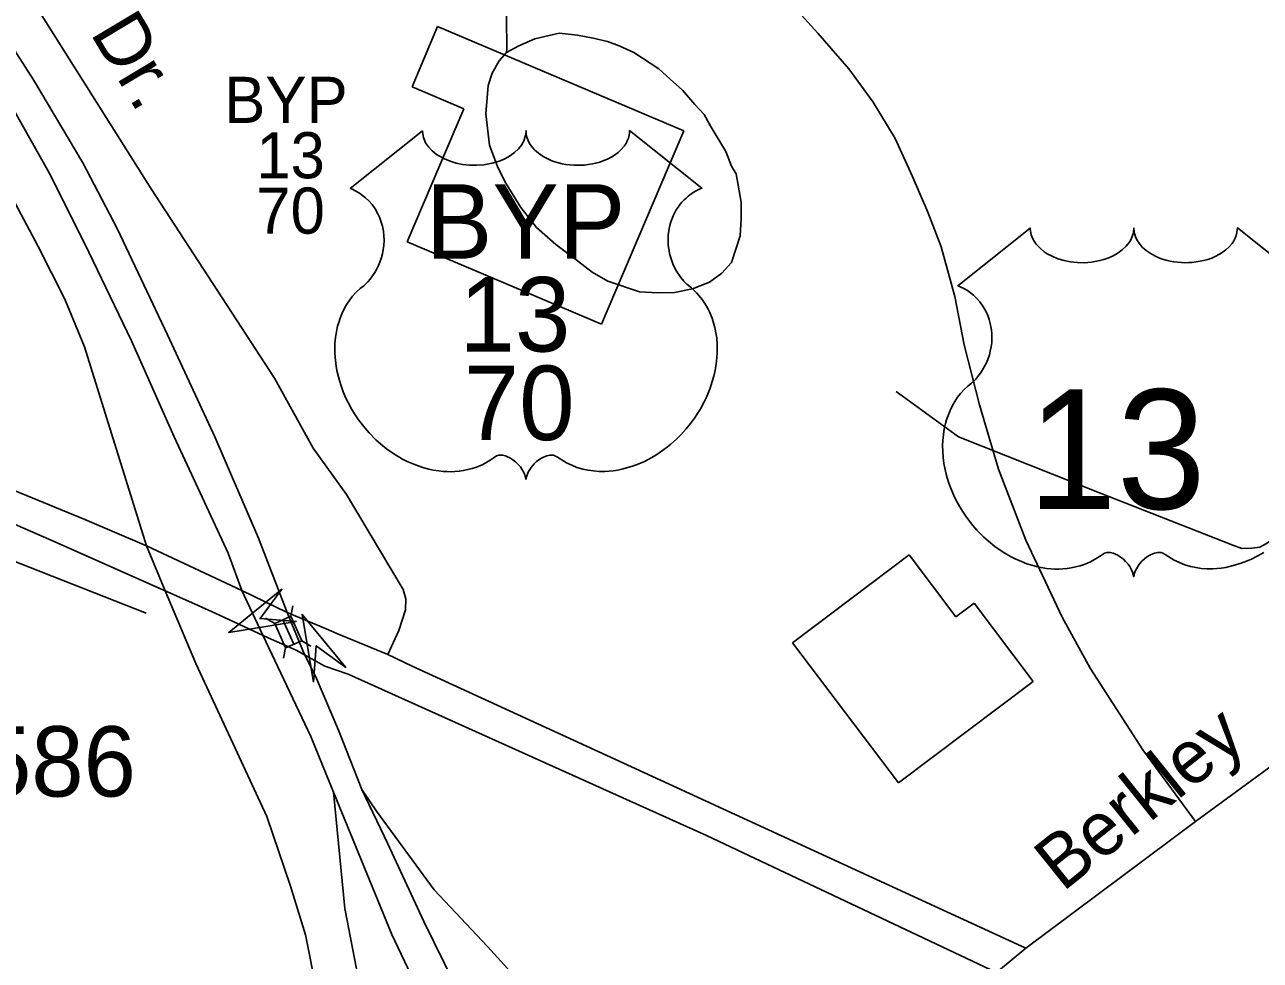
# Model space of a CAD drawing. Extents: x 2260773 to 2342389, y 552869 to 618546.
# Drawn here: x 2315983 to 2318179, y 594846 to 596509 of the extents above; entities that cross this region are included whole.
import ezdxf

# ---------------------------------------------------------------- set-up
doc = ezdxf.new("R2010")
doc.units = 0
for name, color, linetype in [('Exist Cultural Manufacturing Building Footprint', 7, 'Continuous'), ('Exist Hydrographic Misc Water Feature', 7, 'Continuous'), ('Exist Railroad Mainline', 7, 'Continuous'), ('Exist Railroad Siding', 7, 'Continuous'), ('Exist Road Non-System Type 51', 7, 'Continuous'), ('Exist Road Primary Interstate Ramp 1 Lane Attributed', 7, 'Continuous'), ('Exist Road Primary Interstate Structure Standard Bridge CELL', 7, 'Continuous'), ('Exist Road Primary US Divided Attributed', 7, 'Continuous'), ('Exist Road Primary US Label', 7, 'Continuous'), ('Exist Road Primary US Service Attributed', 7, 'Continuous'), ('Exist Road Primary US Shield CELL', 7, 'Continuous'), ('Exist Road Primary US Shield Number Label', 7, 'Continuous'), ('Exist Road Primary US UnDivided 4 Lane Attributed', 7, 'Continuous'), ('Exist Road Secondary Structure Standard Bridge Attributed CELL', 7, 'Continuous'), ('Exist Road Secondary Type 51 Attributed', 7, 'Continuous'), ('Exist Road Secondary Type 51 Label', 7, 'Continuous'), ('Exist Road Secondary Type 51 Number Label', 7, 'Continuous')]:
    doc.layers.add(name, color=color, linetype=linetype)

msp = doc.modelspace()

# ---------------------------------------------------------------- linework, layer by layer
at = {"layer": 'Exist Cultural Manufacturing Building Footprint'}
for p, q in [((2316671.5, 596398.9), (2316717, 596506.2)), ((2316717, 596506.2), (2317154.4, 596320.8)), ((2316763.3, 596360), (2316671.5, 596398.9)), ((2316662.8, 596123.1), (2316763.3, 596360)), ((2317154.4, 596320.8), (2317008.5, 595976.6)), ((2317008.5, 595976.6), (2316662.8, 596123.1)), ((2317348.1, 595410.3), (2317555.1, 595566.7)), ((2317555.1, 595566.7), (2317638.4, 595456.4)), ((2317638.4, 595456.4), (2317670.5, 595480.7)), ((2317670.5, 595480.7), (2317775.5, 595341.7)), ((2317536.5, 595161.1), (2317348.1, 595410.3)), ((2317775.5, 595341.7), (2317536.5, 595161.1))]:
    msp.add_line(p, q, dxfattribs=at)
at = {"layer": 'Exist Hydrographic Misc Water Feature'}
for points in [[(2316839.6, 596459.6), (2316839.8, 596465.6), (2316838, 596633.4), (2316851.7, 597207.1), (2316857.7, 597393.2)], [(2316839.6, 596459.6), (2316861.5, 596471.6), (2316889.6, 596484.1), (2316933.3, 596494.5), (2316965.5, 596490.9), (2316993.6, 596485.4), (2317019.2, 596479.5), (2317039.7, 596471.6), (2317065.8, 596460), (2317110.3, 596430.6), (2317130.2, 596412.5), (2317152.3, 596393), (2317174.5, 596367.4), (2317190.7, 596349.5), (2317203.2, 596327.4), (2317229.4, 596284.1), (2317239.5, 596257.8), (2317247.9, 596244), (2317256.5, 596194), (2317256.7, 596164.4), (2317255, 596134.2), (2317239.5, 596086.3), (2317222, 596067.8), (2317200.1, 596051.6), (2317170.2, 596039.6), (2317138, 596033), (2317108.2, 596032.6), (2317076, 596034.2), (2317019.8, 596053.6), (2316992, 596069.6), (2316965.9, 596089.3), (2316927.4, 596118.7), (2316892.9, 596148.6), (2316864.8, 596184.1), (2316838, 596227.8), (2316823.8, 596255.5), (2316809.3, 596295.4), (2316802.9, 596351.1), (2316806.6, 596401.3), (2316814, 596423.3), (2316826.3, 596445.3), (2316839.6, 596459.6)], [(2317532.1, 595857.3), (2317642.8, 595776.6), (2317893.6, 595677.2), (2318130.4, 595584), (2318146.4, 595577.9), (2318164.4, 595578.4), (2318178.8, 595580.3), (2318190.5, 595586.7), (2318198.1, 595592.4), (2318200.1, 595596.6), (2318206.3, 595610.7), (2318331.6, 595870), (2318448.7, 596127)]]:
    msp.add_lwpolyline(points, dxfattribs=at)
at = {"layer": 'Exist Railroad Mainline'}
for points in [[(2315238.8, 595910), (2315333, 595885.2), (2315419.2, 595856.1), (2315517.7, 595815.1), (2315650.3, 595756.7), (2315792.7, 595696.2), (2316025.7, 595594.8), (2316232.7, 595502.8)], [(2316232.7, 595502.8), (2316284.8, 595479.7), (2316329.2, 595459.4), (2316415.9, 595419.1)], [(2316415.9, 595419.1), (2316465.6, 595397.2), (2316516.4, 595368.8)], [(2316516.4, 595368.8), (2316557.9, 595354.7), (2316569.9, 595349.3), (2317194.7, 595067.6), (2317710.7, 594824.1)]]:
    msp.add_lwpolyline(points, dxfattribs=at)
at = {"layer": 'Exist Railroad Siding'}
msp.add_lwpolyline([(2316199.1, 595462.8), (2315769.5, 595632), (2315699.2, 595655.2), (2315671.2, 595668.9), (2315604.7, 595710.2), (2315469.8, 595790.8), (2315238.8, 595910)], dxfattribs=at)
at = {"layer": 'Exist Road Non-System Type 51'}
msp.add_lwpolyline([(2318064.2, 595092.6), (2317970.6, 595220.1), (2317877.1, 595365.4), (2317827, 595455.9), (2317762.5, 595593.1), (2317714.1, 595719), (2317680.2, 595833.7), (2317652.8, 595940.2), (2317636.6, 596025.8), (2317612.4, 596114.6), (2317588.2, 596176), (2317560.8, 596240.5), (2317530.2, 596306.7), (2317491.4, 596371.3), (2317447.9, 596431), (2317393, 596494), (2317346.2, 596545.7)], dxfattribs=at)
at = {"layer": 'Exist Road Primary Interstate Ramp 1 Lane Attributed'}
for points in [[(2317200.3, 594457.7), (2317146.8, 594509.5), (2317081.7, 594578.1), (2317013.2, 594655), (2316943, 594725.2), (2316876, 594792.4), (2316805.9, 594870.6), (2316711.1, 594971), (2316608.2, 595111), (2316582, 595149.7)], [(2316532.1, 595145), (2316551.8, 594937.8), (2316603, 594674.2), (2316642.2, 594452.7), (2316670.2, 594286.2), (2316682.1, 594200.4), (2316687.3, 594113.3)]]:
    msp.add_lwpolyline(points, dxfattribs=at)
at = {"layer": 'Exist Road Primary Interstate Structure Standard Bridge CELL'}
for p, q in [((2316456.1, 595457.4), (2316459.8, 595475.8)), ((2316427.5, 595444.7), (2316411.3, 595454.2)), ((2316461.2, 595407.7), (2316441.9, 595451.1)), ((2316491.9, 595404.6), (2316475.7, 595414.1)), ((2316443, 595382.8), (2316446.8, 595401.3))]:
    msp.add_line(p, q, dxfattribs=at)
msp.add_lwpolyline([(2316475.7, 595414.1), (2316456.3, 595457.5), (2316427.5, 595444.6), (2316446.8, 595401.3)], close=True, dxfattribs=at)
at = {"layer": 'Exist Road Primary US Divided Attributed'}
for points in [[(2313942, 597994.6), (2314120.6, 597915.1), (2314177.2, 597889.9), (2314424.2, 597779.3), (2314673.9, 597639.8), (2314842.2, 597533.4), (2314983.5, 597434), (2315060.6, 597374.4), (2315093.3, 597347.5), (2315129.5, 597320.7), (2315251, 597221.3), (2315397.1, 597078.7), (2315527.9, 596944.3), (2315662.3, 596788.8), (2315789.6, 596621.6), (2315891.2, 596470.8), (2315952, 596378.5), (2316029.1, 596241.7), (2316096.9, 596105), (2316172.8, 595947.2), (2316248.7, 595776.5), (2316344.5, 595569.6), (2316368.7, 595503.1)], [(2316449.4, 595464.1), (2316398.3, 595596.5), (2316321.2, 595776.5), (2316237, 595957.7), (2316147.1, 596147.1), (2316086.3, 596263.9), (2315998.7, 596411.2), (2315939.1, 596503.6)], [(2316368.7, 595503.1), (2316406.2, 595424.1)], [(2316479.5, 595390.6), (2316449.4, 595464.1)], [(2316406.2, 595424.1), (2316491.9, 595243.6), (2316532.1, 595145)], [(2316582, 595149.7), (2316540.8, 595255.2), (2316499.9, 595351), (2316479.5, 595390.6)], [(2316969.5, 594306.8), (2316919.3, 594422.9), (2316842.2, 594592.4), (2316766.3, 594764.2), (2316692.7, 594915), (2316628.4, 595052.9), (2316582, 595149.7)], [(2316532.1, 595145), (2316635.4, 594891.6), (2316713.7, 594726.8), (2316787.3, 594557.3), (2316918.3, 594273.4)]]:
    msp.add_lwpolyline(points, dxfattribs=at)
at = {"layer": 'Exist Road Primary US Service Attributed'}
msp.add_lwpolyline([(2315207.7, 597418.6), (2315309.7, 597328.9), (2315562.5, 597094.6), (2315636.8, 597017.8), (2315756, 596885.2), (2315867.5, 596746.5), (2315964.9, 596603.6), (2316208, 596217.3), (2315964.9, 596603.6), (2316208, 596217.3), (2316426.9, 595881.1), (2316496, 595756.6), (2316554.9, 595673.9), (2316655.5, 595505.1), (2316660.4, 595488.6), (2316659.6, 595468.8), (2316647.8, 595431.9), (2316628.3, 595389.7)], dxfattribs=at)
at = {"layer": 'Exist Road Primary US Shield CELL'}
msp.add_lwpolyline([(2316690.2, 596320.7), (2316690.5, 596315.3), (2316691.8, 596309), (2316692.8, 596305.8), (2316695.7, 596299.5), (2316700.6, 596292.2), (2316707.4, 596284.9), (2316715.1, 596278.6), (2316720.2, 596275.3), (2316729, 596270.6), (2316739, 596266.4), (2316750, 596263.2), (2316761.4, 596260.9), (2316773.7, 596259.6), (2316786, 596259.3), (2316799.2, 596260.3), (2316813.8, 596263.1), (2316820.5, 596264.9), (2316828, 596267.5), (2316835, 596270.4), (2316842.7, 596274.5), (2316848.9, 596278.4), (2316853.7, 596281.9), (2316860.5, 596288.4), (2316865.9, 596295.2), (2316868.2, 596299), (2316870.2, 596302.6), (2316872.9, 596310.4), (2316873.6, 596313.8), (2316874.2, 596320.9), (2316874.6, 596315), (2316875.2, 596311.2), (2316876.2, 596307.6), (2316877.7, 596303.7), (2316880.5, 596298.2), (2316883.5, 596293.7), (2316889.3, 596286.9), (2316892.8, 596283.6), (2316896.1, 596280.9), (2316904.8, 596274.9), (2316915, 596269.7), (2316920.1, 596267.5), (2316925.2, 596265.7), (2316931.7, 596263.7), (2316938.5, 596262.1), (2316945.2, 596261), (2316952, 596260), (2316959, 596259.5), (2316964.7, 596259.3), (2316971.7, 596259.4), (2316978.2, 596259.8), (2316984.8, 596260.6), (2316992.1, 596261.8), (2316997.9, 596263.1), (2317005.6, 596265.1), (2317012.6, 596267.6), (2317018.8, 596270.3), (2317026.8, 596274.5), (2317033.2, 596278.5), (2317037.9, 596282.3), (2317043.5, 596287.5), (2317048.9, 596293.6), (2317052, 596298.1), (2317054.2, 596302.7), (2317056.2, 596307.6), (2317057.5, 596312.8), (2317058.1, 596317.2), (2317058.2, 596321.1), (2317186.8, 596218.6), (2317183.8, 596217.5), (2317176.8, 596214), (2317171.2, 596210.8), (2317162.4, 596204.5), (2317158.6, 596201.1), (2317154.8, 596197.6), (2317151.3, 596193.8), (2317148.2, 596190.2), (2317144.5, 596185), (2317141.2, 596179.9), (2317137.9, 596174.2), (2317135.5, 596169.2), (2317131.6, 596158.9), (2317129.7, 596152.3), (2317128.5, 596146.8), (2317126.9, 596135.3), (2317126.6, 596129.9), (2317126.6, 596124.5), (2317126.9, 596118.8), (2317127.4, 596113.3), (2317128.4, 596107.6), (2317129.3, 596102.6), (2317130.9, 596096.4), (2317133.2, 596089.3), (2317136, 596082.4), (2317141.9, 596071.2), (2317149.4, 596059.8), (2317154.8, 596053.4), (2317160.1, 596047.9), (2317168.1, 596041.3), (2317172.3, 596037.5), (2317177.3, 596032.5), (2317185.3, 596023.2), (2317188.6, 596018.8), (2317191.9, 596013.8), (2317194.9, 596008.7), (2317198, 596003.3), (2317200.4, 595998.5), (2317204.9, 595987.5), (2317208.2, 595976.7), (2317209.8, 595971.1), (2317212.1, 595958.5), (2317213.1, 595952.3), (2317214, 595940), (2317214.1, 595925.1), (2317212.9, 595910.9), (2317210.3, 595894.4), (2317208.1, 595884.6), (2317204.7, 595873.1), (2317201.4, 595863.1), (2317195.6, 595848.5), (2317190.3, 595837.8), (2317183.6, 595825.4), (2317179, 595817.9), (2317173.6, 595809.8), (2317166.8, 595800.5), (2317158.9, 595790.6), (2317149.4, 595780.2), (2317141.7, 595772.6), (2317131.7, 595763.6), (2317125.6, 595758.6), (2317117, 595752), (2317105.1, 595744.1), (2317093.4, 595737.4), (2317083.5, 595732.3), (2317074.7, 595728.5), (2317063.3, 595724.2), (2317044.3, 595718.9), (2317037.4, 595717.5), (2317029.2, 595716.3), (2317021.5, 595715.5), (2317014.1, 595715), (2317004.1, 595715), (2316994.1, 595715.8), (2316984.7, 595717.2), (2316974.9, 595719.2), (2316964.6, 595722.3), (2316955.3, 595725.9), (2316945.9, 595730.5), (2316930, 595740.6), (2316925.4, 595743), (2316922.8, 595743.7), (2316916.7, 595744), (2316910.9, 595742.8), (2316905, 595740.4), (2316901.4, 595738.5), (2316896.7, 595735.4), (2316893, 595732.5), (2316888.6, 595728.3), (2316885.6, 595724.8), (2316883.3, 595722.1), (2316878.8, 595715), (2316877.2, 595711.7), (2316875.5, 595707.4), (2316874, 595701), (2316872, 595709), (2316869.7, 595714.4), (2316866.9, 595718.9), (2316864.1, 595722.9), (2316859.6, 595728.1), (2316855.6, 595732), (2316850.7, 595735.9), (2316845.5, 595739.1), (2316841.4, 595741.2), (2316837.6, 595742.6), (2316833, 595743.8), (2316829.2, 595744.1), (2316826.1, 595744), (2316821.8, 595743), (2316816, 595738.8), (2316810.5, 595735), (2316804.5, 595731.3), (2316797.3, 595727.5), (2316792.1, 595725.1), (2316785.9, 595722.6), (2316778.6, 595720.2), (2316770.7, 595718.2), (2316762.5, 595716.6), (2316755.4, 595715.4), (2316747.7, 595714.7), (2316740.8, 595714.5), (2316733.6, 595714.6), (2316726.8, 595715.1), (2316719, 595715.8), (2316709.3, 595717.2), (2316701.3, 595719.1), (2316692.7, 595721.3), (2316684, 595724.1), (2316674.7, 595727.7), (2316663, 595732.7), (2316654.8, 595736.9), (2316642, 595744.3), (2316627, 595754.7), (2316615.6, 595763.9), (2316607.3, 595771.4), (2316595.1, 595783.9), (2316587.9, 595792), (2316576.6, 595806.6), (2316569.4, 595817.2), (2316564.7, 595824.9), (2316557.9, 595837.4), (2316554.1, 595845.2), (2316549.3, 595856.6), (2316545.4, 595867), (2316542.3, 595876.9), (2316540.5, 595883.2), (2316538.1, 595894.2), (2316536.6, 595902), (2316535.2, 595912.8), (2316534.4, 595924.1), (2316534.2, 595934.5), (2316534.5, 595943.2), (2316535.5, 595953.3), (2316537.2, 595964), (2316539.3, 595973.2), (2316541.1, 595979.8), (2316543.9, 595987.8), (2316547.5, 595996.7), (2316551.7, 596005.2), (2316555.8, 596012.3), (2316560.9, 596019.9), (2316565.9, 596026.4), (2316572.4, 596033.5), (2316579.3, 596040), (2316585.6, 596045.1), (2316593, 596052.4), (2316596.9, 596056.8), (2316601.5, 596063), (2316605.3, 596068.7), (2316608.2, 596073.8), (2316612.1, 596081.3), (2316614.5, 596086.9), (2316617.4, 596095.6), (2316618.9, 596101.7), (2316620.4, 596109.5), (2316621.4, 596116.9), (2316621.8, 596126.1), (2316621.6, 596133.7), (2316620.6, 596142.5), (2316618.9, 596151.1), (2316616.9, 596158.5), (2316613.7, 596167), (2316610.8, 596173.2), (2316605.9, 596181.7), (2316600.4, 596189.5), (2316594.7, 596195.9), (2316589, 596201.6), (2316583.6, 596205.8), (2316578.4, 596209.6), (2316571.8, 596213.5), (2316565.5, 596216.6), (2316561.6, 596218.2)], close=True, dxfattribs=at)
msp.add_lwpolyline([(2318185.6, 595571.1), (2318173.9, 595564.3), (2318164, 595559.2), (2318155.2, 595555.4), (2318143.8, 595551.1), (2318124.8, 595545.8), (2318117.9, 595544.4), (2318109.7, 595543.2), (2318102, 595542.4), (2318094.5, 595542), (2318084.5, 595542), (2318074.6, 595542.7), (2318065.2, 595544.1), (2318055.4, 595546.1), (2318045.1, 595549.2), (2318035.8, 595552.8), (2318026.4, 595557.5), (2318010.5, 595567.5), (2318005.9, 595569.9), (2318003.3, 595570.6), (2317997.1, 595570.9), (2317991.4, 595569.7), (2317985.4, 595567.3), (2317981.9, 595565.4), (2317977.1, 595562.3), (2317973.5, 595559.4), (2317969.1, 595555.2), (2317966, 595551.8), (2317963.7, 595549), (2317959.2, 595542), (2317957.6, 595538.6), (2317956, 595534.3), (2317954.5, 595527.9), (2317952.5, 595535.9), (2317950.1, 595541.3), (2317947.4, 595545.8), (2317944.5, 595549.9), (2317940.1, 595555), (2317936, 595558.9), (2317931.2, 595562.8), (2317926, 595566), (2317921.9, 595568.1), (2317918.1, 595569.5), (2317913.4, 595570.7), (2317909.6, 595571), (2317906.5, 595570.9), (2317902.3, 595569.9), (2317896.4, 595565.7), (2317890.9, 595561.9), (2317884.9, 595558.2), (2317877.8, 595554.4), (2317872.5, 595552), (2317866.3, 595549.6), (2317859, 595547.1), (2317851.1, 595545.1), (2317843, 595543.5), (2317835.9, 595542.3), (2317828.2, 595541.6), (2317821.3, 595541.4), (2317814.1, 595541.5), (2317807.3, 595542), (2317799.5, 595542.7), (2317789.8, 595544.2), (2317781.7, 595546), (2317773.2, 595548.3), (2317764.5, 595551), (2317755.1, 595554.6), (2317743.4, 595559.7), (2317735.3, 595563.8), (2317722.5, 595571.2), (2317707.4, 595581.6), (2317696.1, 595590.8), (2317687.8, 595598.3), (2317675.5, 595610.8), (2317668.4, 595618.9), (2317657.1, 595633.5), (2317649.9, 595644.1), (2317645.2, 595651.8), (2317638.4, 595664.3), (2317634.6, 595672.1), (2317629.7, 595683.5), (2317625.9, 595693.9), (2317622.7, 595703.8), (2317621, 595710.1), (2317618.6, 595721.1), (2317617.1, 595729), (2317615.7, 595739.7), (2317614.9, 595751), (2317614.7, 595761.4), (2317615, 595770.1), (2317616, 595780.2), (2317617.7, 595790.9), (2317619.7, 595800.1), (2317621.6, 595806.7), (2317624.3, 595814.7), (2317627.9, 595823.6), (2317632.2, 595832.1), (2317636.2, 595839.2), (2317641.3, 595846.8), (2317646.3, 595853.3), (2317652.9, 595860.4), (2317659.8, 595866.9), (2317666, 595872), (2317673.5, 595879.3), (2317677.3, 595883.7), (2317682, 595889.9), (2317685.7, 595895.6), (2317688.7, 595900.7), (2317692.6, 595908.2), (2317695, 595913.8), (2317697.9, 595922.5), (2317699.4, 595928.6), (2317700.9, 595936.4), (2317701.9, 595943.8), (2317702.3, 595953), (2317702.1, 595960.6), (2317701.1, 595969.5), (2317699.4, 595978), (2317697.4, 595985.4), (2317694.2, 595993.9), (2317691.3, 596000.2), (2317686.3, 596008.6), (2317680.9, 596016.4), (2317675.2, 596022.8), (2317669.5, 596028.5), (2317664, 596032.8), (2317658.8, 596036.5), (2317652.3, 596040.4), (2317646, 596043.5), (2317642, 596045.1), (2317770.6, 596147.6), (2317771, 596142.3), (2317772.3, 596135.9), (2317773.2, 596132.7), (2317776.2, 596126.4), (2317781.1, 596119.1), (2317787.9, 596111.9), (2317795.5, 596105.5), (2317800.7, 596102.2), (2317809.5, 596097.5), (2317819.4, 596093.3), (2317830.5, 596090.1), (2317841.8, 596087.8), (2317854.2, 596086.5), (2317866.4, 596086.2), (2317879.6, 596087.2), (2317894.2, 596090), (2317901, 596091.8), (2317908.5, 596094.4), (2317915.5, 596097.3), (2317923.2, 596101.4), (2317929.3, 596105.3), (2317934.1, 596108.8), (2317941, 596115.4), (2317946.4, 596122.1), (2317948.7, 596125.9), (2317950.7, 596129.6), (2317953.4, 596137.3), (2317954.1, 596140.7), (2317954.7, 596147.8), (2317955.1, 596141.9), (2317955.7, 596138.1), (2317956.7, 596134.5), (2317958.2, 596130.6), (2317961, 596125.2), (2317964, 596120.6), (2317969.7, 596113.8), (2317973.3, 596110.5), (2317976.6, 596107.8), (2317985.3, 596101.8), (2317995.5, 596096.7), (2318000.5, 596094.5), (2318005.7, 596092.6), (2318012.2, 596090.7), (2318019, 596089.1), (2318025.7, 596087.9), (2318032.5, 596086.9), (2318039.5, 596086.4), (2318045.2, 596086.2), (2318052.2, 596086.3), (2318058.6, 596086.7), (2318065.2, 596087.5), (2318072.5, 596088.7), (2318078.4, 596090), (2318086.1, 596092), (2318093.1, 596094.5), (2318099.3, 596097.2), (2318107.2, 596101.4), (2318113.7, 596105.4), (2318118.4, 596109.2), (2318124, 596114.4), (2318129.3, 596120.5), (2318132.4, 596125), (2318134.6, 596129.6), (2318136.7, 596134.5), (2318138, 596139.7), (2318138.6, 596144.2), (2318138.7, 596148), (2318267.3, 596045.5)], dxfattribs=at)
at = {"layer": 'Exist Road Primary US UnDivided 4 Lane Attributed'}
msp.add_line((2317710.7, 594824.1), (2317762.5, 594867.4), dxfattribs=at)
msp.add_lwpolyline([(2317762.5, 594867.4), (2318064.2, 595092.6), (2318561.2, 595456.7), (2318882.3, 595719.8), (2319092.9, 595889.5), (2319264.7, 596030.6), (2319447.1, 596180.4), (2319806.8, 596471.4), (2319952.1, 596590.9), (2320303.8, 596881.5), (2320747.5, 597242.4), (2320844.3, 597319.9), (2321170.3, 597586.3), (2321303.6, 597697.8), (2321872.6, 598168.2)], dxfattribs=at)
at = {"layer": 'Exist Road Secondary Structure Standard Bridge Attributed CELL'}
for points in [[(2316466, 595447.9), (2316345.6, 595428.7), (2316440.3, 595505.5), (2316401.3, 595453.5)], [(2316496.1, 595340.5), (2316476.1, 595460.7), (2316553.6, 595366.6), (2316501.3, 595405.2)]]:
    msp.add_lwpolyline(points, close=True, dxfattribs=at)
at = {"layer": 'Exist Road Secondary Type 51 Attributed'}
msp.add_line((2316199.2, 595582.5), (2316232.7, 595502.8), dxfattribs=at)
for points in [[(2315405.5, 596953.8), (2315518.3, 596831.5), (2315754.7, 596534), (2315865.2, 596363.5), (2315930.3, 596257.6), (2316006.7, 596115.1), (2316054.1, 596021.1), (2316089.3, 595936.3), (2316199.2, 595582.5)], [(2316199.2, 595582.5), (2316090.1, 595629.5), (2315942.8, 595689.9), (2315856.7, 595722.8), (2315671.4, 595801.5), (2315599.1, 595834.6), (2315478.6, 595879), (2315374.5, 595918.3), (2315248.9, 595964.1), (2315150, 595997.7), (2315001.5, 596047.2), (2314872.1, 596085.3), (2314669.1, 596139.9)], [(2316368.7, 595503.1), (2316199.2, 595582.5)], [(2316232.7, 595502.8), (2316287, 595373.6), (2316345.1, 595248.6), (2316413.1, 595101.4), (2316455.2, 594977.7), (2316482.4, 594891.1), (2316500.9, 594795.8), (2316521.9, 594643.6), (2316550.4, 594463), (2316552.8, 594361.5), (2316550.4, 594325), (2316542.9, 594297.2), (2316531.8, 594259.5), (2316517.4, 594235.3), (2316502.1, 594211.2), (2316478.7, 594184.4), (2316417.3, 594133.7), (2316333.9, 594074), (2316404.1, 593956.9)], [(2316449.4, 595464.1), (2316368.7, 595503.1)], [(2316628.3, 595389.7), (2316537.8, 595427.1), (2316518.6, 595435), (2316449.4, 595464.1)], [(2317762.5, 594867.4), (2317031.8, 595203.6), (2316672, 595369), (2316628.3, 595389.7)]]:
    msp.add_lwpolyline(points, dxfattribs=at)

# ---------------------------------------------------------------- texts
at = {"layer": 'Exist Road Primary US Label'}
for s, p in [('BYP', (2316337.7, 596334.7)), ('13', (2316394.6, 596236.2)), ('70', (2316394.6, 596137.8))]:
    msp.add_text(s, height=82.02, dxfattribs=at).set_placement(p)
msp.add_text('Berkley', height=95, rotation=38.7487, dxfattribs=at).set_placement((2317828.1, 594966.1))
at = {"layer": 'Exist Road Primary US Shield Number Label'}
for s, height, p in [('BYP', 132.5, (2316696.1, 596093.2)), ('13', 132.5, (2316755.9, 595928.2)), ('70', 132.5, (2316763.4, 595770.7)), ('13', 212.5, (2317766.4, 595648.3))]:
    msp.add_text(s, height=height, dxfattribs=at).set_placement(p)
at = {"layer": 'Exist Road Secondary Type 51 Label'}
msp.add_text('Dr.', height=95, rotation=300.9246, dxfattribs=at).set_placement((2316098.3, 596494.8))
at = {"layer": 'Exist Road Secondary Type 51 Number Label'}
msp.add_text('1586', height=125, dxfattribs=at).set_placement((2315808.8, 595137))

doc.saveas('drawing.dxf')
